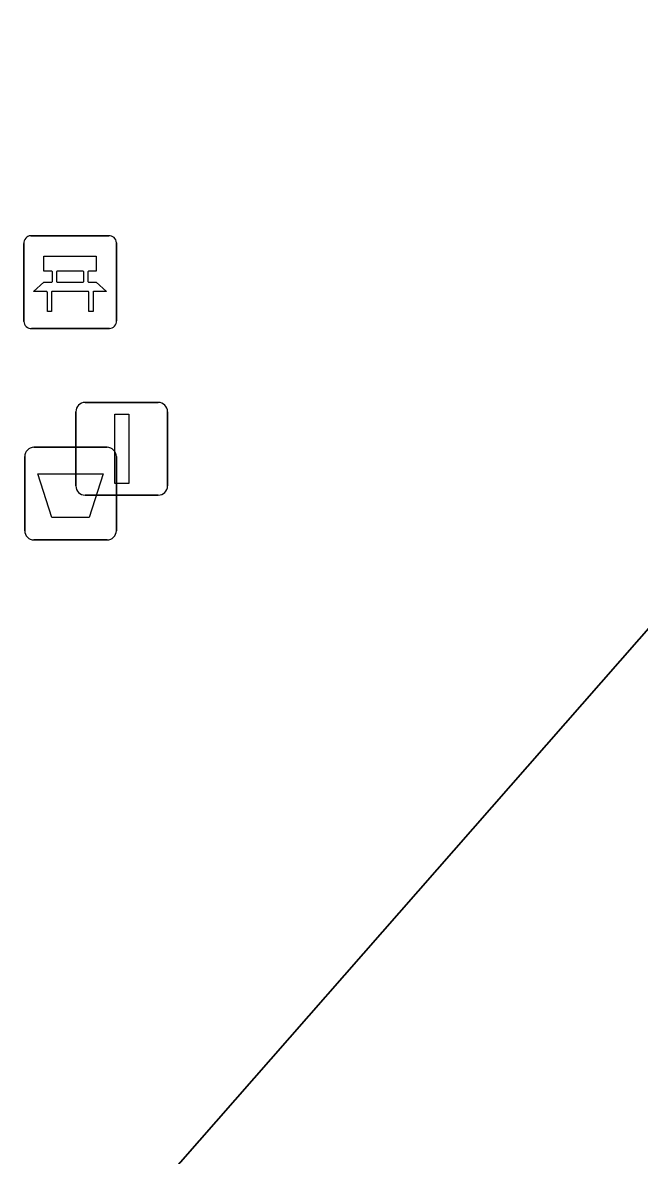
# Model space of a CAD drawing. Extents: x 158472 to 159562, y 388525 to 389606.
# Drawn here: x 158743.03 to 158749.69, y 388822.36 to 388834.58 of the extents above; entities that cross this region are included whole.
import ezdxf

# ---------------------------------------------------------------- set-up
doc = ezdxf.new("R2010")
doc.units = 0
for name, color, linetype in [('IMGEO_Afvalbak', 7, 'Continuous'), ('IMGEO_Bank', 7, 'Continuous'), ('IMGEO_Erf', 7, 'Continuous'), ('IMGEO_Lichtmast', 7, 'Continuous'), ('IMGEO_Pand', 7, 'Continuous')]:
    doc.layers.add(name, color=color, linetype=linetype)

msp = doc.modelspace()

# ---------------------------------------------------------------- linework, layer by layer
at = {"layer": 'IMGEO_Afvalbak'}
for p, q in [((158743.15, 388829.999), (158743.94, 388829.999)), ((158743.94, 388829.999), (158743.15, 388829.999)), ((158743.05, 388829.099), (158743.05, 388829.899)), ((158743.05, 388829.899), (158743.05, 388829.099)), ((158744.04, 388829.899), (158744.04, 388829.099)), ((158744.04, 388829.099), (158744.04, 388829.899)), ((158743.94, 388828.999), (158743.15, 388828.999)), ((158743.15, 388828.999), (158743.94, 388828.999))]:
    msp.add_line(p, q, dxfattribs=at)
msp.add_lwpolyline([(158743.193, 388829.713), (158743.897, 388829.713), (158743.748, 388829.243), (158743.342, 388829.243), (158743.193, 388829.713)], dxfattribs=at)
for centre, start, end in [((158743.15, 388829.899), 90, 180), ((158743.15, 388829.899), 90, 180), ((158743.94, 388829.899), 0, 90), ((158743.94, 388829.899), 360, 90), ((158743.15, 388829.099), 180, 270), ((158743.15, 388829.099), 180, 270), ((158743.94, 388829.099), 270, 0), ((158743.94, 388829.099), 270, 0)]:
    msp.add_arc(centre, 0.1, start, end, dxfattribs=at)
at = {"layer": 'IMGEO_Bank'}
for p, q in [((158743.116, 388832.281), (158743.957, 388832.281)), ((158743.957, 388832.281), (158743.116, 388832.281)), ((158743.041, 388831.356), (158743.041, 388832.197)), ((158743.041, 388832.197), (158743.041, 388831.356)), ((158744.041, 388832.206), (158744.041, 388831.365)), ((158744.041, 388831.365), (158744.041, 388832.206)), ((158743.682, 388831.899), (158743.4, 388831.899)), ((158743.35, 388831.787), (158743.35, 388831.893)), ((158743.394, 388831.893), (158743.394, 388831.787)), ((158743.4, 388831.781), (158743.682, 388831.781)), ((158743.688, 388831.787), (158743.688, 388831.893)), ((158743.732, 388831.893), (158743.732, 388831.787)), ((158743.738, 388831.679), (158743.345, 388831.679)), ((158743.966, 388831.281), (158743.125, 388831.281)), ((158743.125, 388831.281), (158743.966, 388831.281))]:
    msp.add_line(p, q, dxfattribs=at)
for points in [[(158743.344, 388831.899), (158743.258, 388831.899), (158743.258, 388832.06), (158743.821, 388832.06), (158743.821, 388831.899), (158743.738, 388831.899)], [(158743.288, 388831.679), (158743.146, 388831.679), (158743.258, 388831.781), (158743.344, 388831.781)], [(158743.738, 388831.781), (158743.821, 388831.781), (158743.933, 388831.679), (158743.794, 388831.679)], [(158743.338, 388831.672), (158743.338, 388831.465), (158743.295, 388831.465), (158743.295, 388831.672)], [(158743.788, 388831.672), (158743.788, 388831.465), (158743.744, 388831.465), (158743.744, 388831.672)]]:
    msp.add_lwpolyline(points, dxfattribs=at)
for centre, radius, start, end in [((158743.119, 388832.203), 0.0779, 92.4484, 184.2845), ((158743.119, 388832.203), 0.0779, 92.4484, 184.2845), ((158743.963, 388832.203), 0.0779, 2.4484, 94.2845), ((158743.963, 388832.203), 0.0779, 2.4484, 94.2845), ((158743.343, 388831.892), 0.00671, 2.8957, 87.1043), ((158743.4, 388831.892), 0.00671, 92.8957, 177.1043), ((158743.682, 388831.892), 0.00671, 2.8957, 87.1043), ((158743.739, 388831.892), 0.00671, 92.8957, 177.1043), ((158743.343, 388831.788), 0.00671, 272.8957, 357.1043), ((158743.4, 388831.788), 0.00671, 182.8957, 267.1043), ((158743.682, 388831.788), 0.00671, 272.8957, 357.1043), ((158743.739, 388831.788), 0.00671, 182.8957, 267.1043), ((158743.288, 388831.672), 0.00671, 2.8957, 87.1043), ((158743.345, 388831.672), 0.00671, 92.8957, 177.1043), ((158743.737, 388831.672), 0.00671, 2.8957, 87.1043), ((158743.794, 388831.672), 0.00671, 92.8957, 177.1043), ((158743.119, 388831.359), 0.0779, 182.4484, 274.2845), ((158743.119, 388831.359), 0.0779, 182.4484, 274.2845), ((158743.963, 388831.359), 0.0779, 272.4484, 4.2845), ((158743.963, 388831.359), 0.0779, 272.4484, 4.2845)]:
    msp.add_arc(centre, radius, start, end, dxfattribs=at)
at = {"layer": 'IMGEO_Erf'}
msp.add_lwpolyline([(158739.458, 388782.374), (158743.881, 388787.434), (158750.795, 388795.344), (158772.286, 388819.929), (158768.141, 388823.539), (158746.61, 388798.883), (158746.441, 388798.69), (158748.638, 388796.764), (158745.763, 388793.485), (158743.368, 388795.584), (158746.243, 388798.864), (158737.995, 388806.093), (158727.335, 388793.947), (158731.344, 388790.539), (158729.417, 388788.062), (158725.407, 388791.603), (158726.994, 388793.559), (158726.792, 388793.735), (158698.095, 388818.851), (158709.148, 388831.481), (158733.85, 388809.893), (158755.409, 388834.448)], dxfattribs=at)
at = {"layer": 'IMGEO_Lichtmast'}
for p, q in [((158743.703, 388830.483), (158744.493, 388830.483)), ((158744.493, 388830.483), (158743.703, 388830.483)), ((158743.603, 388829.583), (158743.603, 388830.383)), ((158743.603, 388830.383), (158743.603, 388829.583)), ((158744.593, 388830.383), (158744.593, 388829.583)), ((158744.593, 388829.583), (158744.593, 388830.383)), ((158744.493, 388829.483), (158743.703, 388829.483)), ((158743.703, 388829.483), (158744.493, 388829.483))]:
    msp.add_line(p, q, dxfattribs=at)
msp.add_lwpolyline([(158744.023, 388830.358), (158744.173, 388830.358), (158744.173, 388829.608), (158744.023, 388829.608), (158744.023, 388830.358)], dxfattribs=at)
for centre, start, end in [((158743.703, 388830.383), 90, 180), ((158743.703, 388830.383), 90, 180), ((158744.493, 388830.383), 0, 90), ((158744.493, 388830.383), 360, 90), ((158743.703, 388829.583), 180, 270), ((158743.703, 388829.583), 180, 270), ((158744.493, 388829.583), 270, 0), ((158744.493, 388829.583), 270, 0)]:
    msp.add_arc(centre, 0.1, start, end, dxfattribs=at)
at = {"layer": 'IMGEO_Pand'}
msp.add_lwpolyline([(158768.141, 388823.539), (158755.525, 388834.58), (158755.409, 388834.448), (158733.85, 388809.893), (158737.995, 388806.093), (158746.243, 388798.864), (158746.441, 388798.69), (158746.61, 388798.883)], close=True, dxfattribs=at)

doc.saveas('drawing.dxf')
